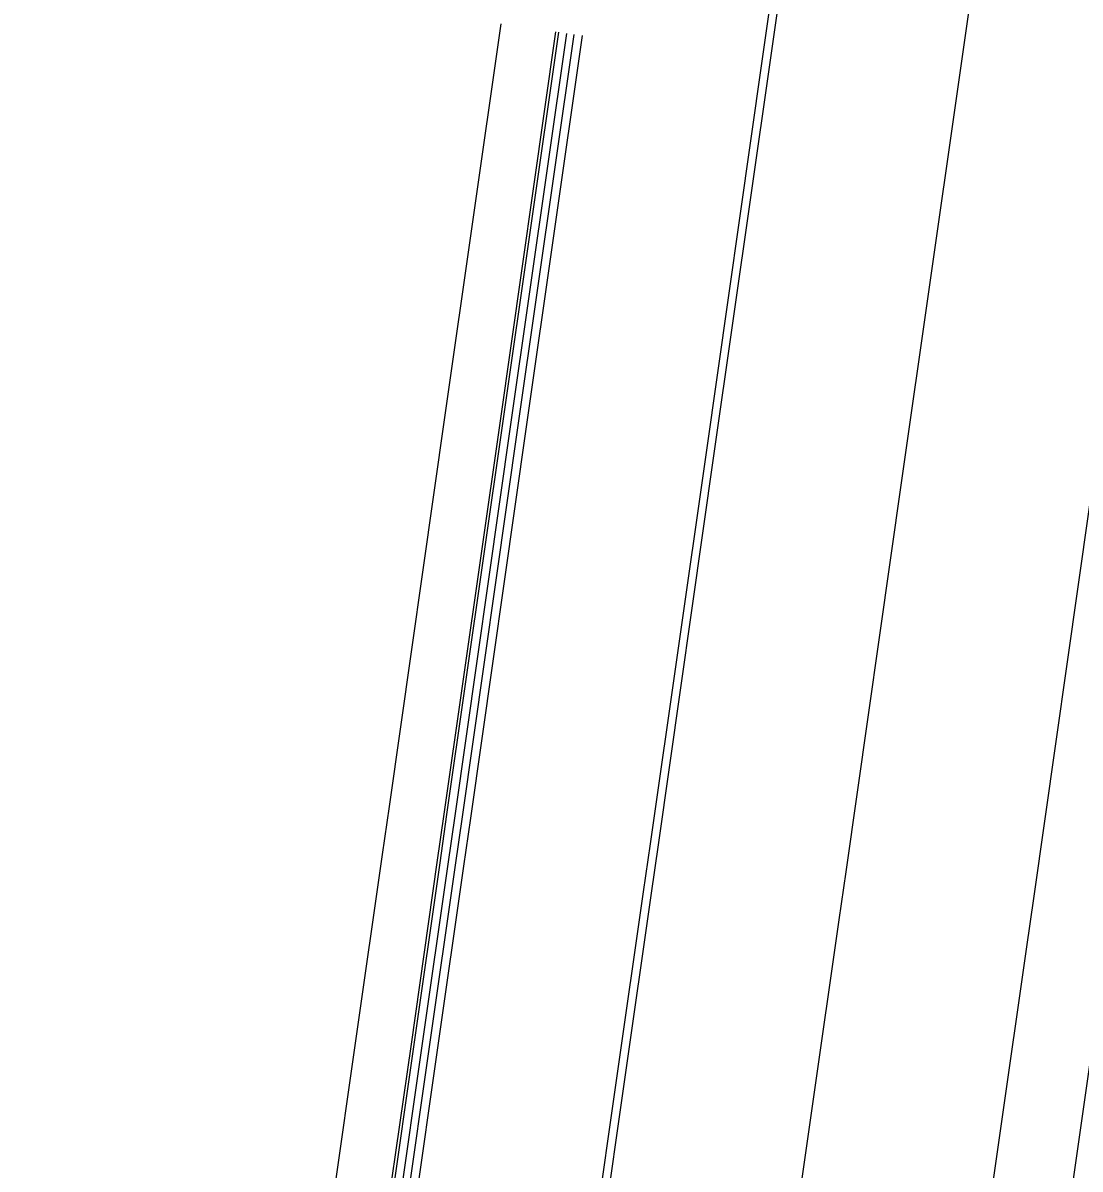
# Model space of a CAD drawing. Extents: x 1797478 to 1804836, y 246529 to 250952.
# Drawn here: x 1797877 to 1797943.9, y 249574.1 to 249646.6 of the extents above; entities that cross this region are included whole.
import ezdxf

# ---------------------------------------------------------------- set-up
doc = ezdxf.new("R2010")
doc.units = 0
for name, color, linetype in [('1', 7, 'Continuous'), ('EDPV-LINE', 7, 'Continuous'), ('SHDR-UPAV', 7, 'Continuous')]:
    doc.layers.add(name, color=color, linetype=linetype)

msp = doc.modelspace()

# ---------------------------------------------------------------- linework, layer by layer
for points in [[(1797895.498, 249446.21), (1797899.034, 249470.959), (1797899.553, 249474.589), (1797902.57, 249495.707), (1797906.106, 249520.456), (1797909.643, 249545.205), (1797913.179, 249569.953), (1797914.637, 249580.158), (1797916.281, 249591.653), (1797916.717, 249594.702), (1797920.256, 249619.45), (1797923.795, 249644.198), (1797926.013, 249659.709), (1797927.334, 249668.946), (1797927.736, 249671.756), (1797930.873, 249693.695)], [(1797896.004, 249446.138), (1797899.54, 249470.886), (1797900.059, 249474.516), (1797903.076, 249495.635), (1797906.612, 249520.384), (1797910.149, 249545.132), (1797913.685, 249569.881), (1797915.143, 249580.086), (1797916.785, 249591.581), (1797917.221, 249594.63), (1797920.757, 249619.378), (1797924.293, 249644.127), (1797926.51, 249659.638), (1797927.829, 249668.876), (1797928.231, 249671.685), (1797931.366, 249693.624)], [(1797896.004, 249446.138), (1797899.54, 249470.886), (1797900.059, 249474.516), (1797903.076, 249495.635), (1797906.612, 249520.384), (1797910.149, 249545.132), (1797913.685, 249569.881), (1797915.143, 249580.086), (1797916.785, 249591.581), (1797917.221, 249594.63), (1797920.757, 249619.378), (1797924.293, 249644.127), (1797926.51, 249659.638), (1797927.829, 249668.876), (1797928.231, 249671.685), (1797931.366, 249693.624)], [(1797879.594, 249246.451), (1797883.13, 249271.2), (1797886.666, 249295.949), (1797890.203, 249320.697), (1797893.739, 249345.446), (1797897.275, 249370.195), (1797900.811, 249394.943), (1797904.347, 249419.692), (1797907.883, 249444.44), (1797911.419, 249469.189), (1797911.938, 249472.819), (1797914.956, 249493.938), (1797918.492, 249518.686), (1797922.028, 249543.435), (1797925.564, 249568.184), (1797927.022, 249578.389), (1797928.665, 249589.883), (1797929.1, 249592.932), (1797932.636, 249617.681), (1797936.173, 249642.43), (1797938.389, 249657.941), (1797939.709, 249667.178), (1797940.11, 249669.988), (1797943.245, 249691.927)], [(1797879.594, 249246.451), (1797883.13, 249271.2), (1797886.666, 249295.949), (1797890.203, 249320.697), (1797893.739, 249345.446), (1797897.275, 249370.195), (1797900.811, 249394.943), (1797904.347, 249419.692), (1797907.883, 249444.44), (1797911.419, 249469.189), (1797911.938, 249472.819), (1797914.956, 249493.938), (1797918.492, 249518.686), (1797922.028, 249543.435), (1797925.564, 249568.184), (1797927.022, 249578.389), (1797928.665, 249589.883), (1797929.1, 249592.932), (1797932.636, 249617.681), (1797936.173, 249642.43), (1797938.389, 249657.941), (1797939.709, 249667.178), (1797940.11, 249669.988), (1797943.245, 249691.927)], [(1797879.594, 249246.451), (1797883.13, 249271.2), (1797886.666, 249295.949), (1797890.203, 249320.697), (1797893.739, 249345.446), (1797897.275, 249370.195), (1797900.811, 249394.943), (1797904.347, 249419.692), (1797907.883, 249444.44), (1797911.419, 249469.189), (1797911.938, 249472.819), (1797914.956, 249493.938), (1797918.492, 249518.686), (1797922.028, 249543.435), (1797925.564, 249568.184), (1797927.022, 249578.389), (1797928.665, 249589.883), (1797929.1, 249592.932), (1797932.636, 249617.681), (1797936.173, 249642.43), (1797938.389, 249657.941), (1797939.709, 249667.178), (1797940.11, 249669.988), (1797943.245, 249691.927)], [(1797879.594, 249246.451), (1797883.13, 249271.2), (1797886.666, 249295.949), (1797890.203, 249320.697), (1797893.739, 249345.446), (1797897.275, 249370.195), (1797900.811, 249394.943), (1797904.347, 249419.692), (1797907.883, 249444.44), (1797911.419, 249469.189), (1797911.938, 249472.819), (1797914.956, 249493.938), (1797918.492, 249518.686), (1797922.028, 249543.435), (1797925.564, 249568.184), (1797927.022, 249578.389), (1797928.665, 249589.883), (1797929.1, 249592.932), (1797932.636, 249617.681), (1797936.173, 249642.43), (1797938.389, 249657.941), (1797939.709, 249667.178), (1797940.11, 249669.988), (1797943.245, 249691.927)], [(1797891.473, 249244.754), (1797895.01, 249269.503), (1797898.546, 249294.251), (1797902.082, 249319), (1797905.618, 249343.749), (1797909.154, 249368.497), (1797912.69, 249393.246), (1797916.227, 249417.994), (1797919.763, 249442.743), (1797923.299, 249467.492), (1797923.817, 249471.122), (1797926.835, 249492.24), (1797930.371, 249516.989), (1797933.907, 249541.738), (1797937.443, 249566.486), (1797938.902, 249576.691), (1797940.544, 249588.186), (1797940.98, 249591.235), (1797944.516, 249615.984), (1797948.052, 249640.732), (1797950.268, 249656.243), (1797951.588, 249665.481), (1797951.99, 249668.29), (1797955.124, 249690.23)], [(1797891.473, 249244.754), (1797895.01, 249269.503), (1797898.546, 249294.251), (1797902.082, 249319), (1797905.618, 249343.749), (1797909.154, 249368.497), (1797912.69, 249393.246), (1797916.227, 249417.994), (1797919.763, 249442.743), (1797923.299, 249467.492), (1797923.817, 249471.122), (1797926.835, 249492.24), (1797930.371, 249516.989), (1797933.907, 249541.738), (1797937.443, 249566.486), (1797938.902, 249576.691), (1797940.544, 249588.186), (1797940.98, 249591.235), (1797944.516, 249615.984), (1797948.052, 249640.732), (1797950.268, 249656.243), (1797951.588, 249665.481), (1797951.99, 249668.29), (1797955.124, 249690.23)], [(1797891.473, 249244.754), (1797895.01, 249269.503), (1797898.546, 249294.251), (1797902.082, 249319), (1797905.618, 249343.749), (1797909.154, 249368.497), (1797912.69, 249393.246), (1797916.227, 249417.994), (1797919.763, 249442.743), (1797923.299, 249467.492), (1797923.817, 249471.122), (1797926.835, 249492.24), (1797930.371, 249516.989), (1797933.907, 249541.738), (1797937.443, 249566.486), (1797938.902, 249576.691), (1797940.544, 249588.186), (1797940.98, 249591.235), (1797944.516, 249615.984), (1797948.052, 249640.732), (1797950.268, 249656.243), (1797951.588, 249665.481), (1797951.99, 249668.29), (1797955.124, 249690.23)], [(1797891.473, 249244.754), (1797895.01, 249269.503), (1797898.546, 249294.251), (1797902.082, 249319), (1797905.618, 249343.749), (1797909.154, 249368.497), (1797912.69, 249393.246), (1797916.227, 249417.994), (1797919.763, 249442.743), (1797923.299, 249467.492), (1797923.817, 249471.122), (1797926.835, 249492.24), (1797930.371, 249516.989), (1797933.907, 249541.738), (1797937.443, 249566.486), (1797938.902, 249576.691), (1797940.544, 249588.186), (1797940.98, 249591.235), (1797944.516, 249615.984), (1797948.052, 249640.732), (1797950.268, 249656.243), (1797951.588, 249665.481), (1797951.99, 249668.29), (1797955.124, 249690.23)], [(1797896.423, 249244.047), (1797899.959, 249268.795), (1797903.495, 249293.544), (1797907.032, 249318.293), (1797910.568, 249343.041), (1797914.104, 249367.79), (1797917.64, 249392.539), (1797921.176, 249417.287), (1797924.712, 249442.036), (1797928.249, 249466.785), (1797928.767, 249470.414), (1797931.785, 249491.533), (1797935.321, 249516.282), (1797938.857, 249541.03), (1797942.393, 249565.779), (1797943.851, 249575.984), (1797945.494, 249587.479), (1797945.929, 249590.528), (1797949.466, 249615.276), (1797953.002, 249640.025), (1797955.218, 249655.536), (1797956.538, 249664.774), (1797956.939, 249667.583), (1797960.074, 249689.522)], [(1797850.794, 249225.312), (1797854.33, 249250.061), (1797857.866, 249274.81), (1797861.402, 249299.558), (1797864.938, 249324.307), (1797868.475, 249349.056), (1797872.011, 249373.804), (1797875.547, 249398.553), (1797879.083, 249423.302), (1797882.619, 249448.05), (1797886.155, 249472.799), (1797886.674, 249476.429), (1797889.692, 249497.548), (1797893.228, 249522.296), (1797896.764, 249547.045), (1797900.3, 249571.794), (1797901.758, 249581.998), (1797903.4, 249593.493), (1797903.836, 249596.542), (1797907.372, 249621.291), (1797910.908, 249646.039)], [(1797851.309, 249225.239), (1797854.845, 249249.987), (1797858.382, 249274.736), (1797861.918, 249299.485), (1797865.454, 249324.233), (1797868.99, 249348.982), (1797872.526, 249373.731), (1797876.062, 249398.479), (1797879.599, 249423.228), (1797883.135, 249447.977), (1797886.671, 249472.725), (1797887.189, 249476.355), (1797890.207, 249497.474), (1797893.743, 249522.223), (1797897.279, 249546.971), (1797900.815, 249571.72), (1797902.274, 249581.925), (1797903.916, 249593.419), (1797904.352, 249596.469), (1797907.888, 249621.217), (1797911.424, 249645.966)], [(1797851.767, 249225.173), (1797855.303, 249249.922), (1797858.839, 249274.671), (1797862.375, 249299.419), (1797865.911, 249324.168), (1797869.447, 249348.917), (1797872.984, 249373.665), (1797876.52, 249398.414), (1797880.056, 249423.163), (1797883.592, 249447.911), (1797887.128, 249472.66), (1797887.647, 249476.29), (1797890.664, 249497.409), (1797894.201, 249522.157), (1797897.737, 249546.906), (1797901.273, 249571.655), (1797902.731, 249581.859), (1797904.373, 249593.354), (1797904.809, 249596.403), (1797908.345, 249621.152), (1797911.881, 249645.9)]]:
    msp.add_lwpolyline(points)
at = {"layer": '1'}
msp.add_lwpolyline([(1797879.594, 249246.451), (1797883.13, 249271.2), (1797886.666, 249295.949), (1797890.203, 249320.697), (1797893.739, 249345.446), (1797897.275, 249370.195), (1797900.811, 249394.943), (1797904.347, 249419.692), (1797907.883, 249444.44), (1797911.419, 249469.189), (1797911.938, 249472.819), (1797914.956, 249493.938), (1797918.492, 249518.686), (1797922.028, 249543.435), (1797925.564, 249568.184), (1797927.022, 249578.389), (1797928.665, 249589.883), (1797929.1, 249592.932), (1797932.636, 249617.681), (1797936.173, 249642.43), (1797938.389, 249657.941), (1797939.709, 249667.178), (1797940.11, 249669.988), (1797943.245, 249691.927)], dxfattribs=at)
at = {"layer": 'EDPV-LINE'}
for points in [[(1797896.004, 249446.138), (1797899.54, 249470.886), (1797900.059, 249474.516), (1797903.076, 249495.635), (1797906.612, 249520.384), (1797910.149, 249545.132), (1797913.685, 249569.881), (1797915.143, 249580.086), (1797916.785, 249591.581), (1797917.221, 249594.63), (1797920.757, 249619.378), (1797924.293, 249644.127), (1797926.51, 249659.638), (1797927.829, 249668.876), (1797928.231, 249671.685), (1797931.366, 249693.624)], [(1797896.004, 249446.138), (1797899.54, 249470.886), (1797900.059, 249474.516), (1797903.076, 249495.635), (1797906.612, 249520.384), (1797910.149, 249545.132), (1797913.685, 249569.881), (1797915.143, 249580.086), (1797916.785, 249591.581), (1797917.221, 249594.63), (1797920.757, 249619.378), (1797924.293, 249644.127), (1797926.51, 249659.638), (1797927.829, 249668.876), (1797928.231, 249671.685), (1797931.366, 249693.624)], [(1797896.004, 249446.138), (1797899.54, 249470.886), (1797900.059, 249474.516), (1797903.076, 249495.635), (1797906.612, 249520.384), (1797910.149, 249545.132), (1797913.685, 249569.881), (1797915.143, 249580.086), (1797916.785, 249591.581), (1797917.221, 249594.63), (1797920.757, 249619.378), (1797924.293, 249644.127), (1797926.51, 249659.638), (1797927.829, 249668.876), (1797928.231, 249671.685), (1797931.366, 249693.624)], [(1797891.473, 249244.754), (1797895.01, 249269.503), (1797898.546, 249294.251), (1797902.082, 249319), (1797905.618, 249343.749), (1797909.154, 249368.497), (1797912.69, 249393.246), (1797916.227, 249417.994), (1797919.763, 249442.743), (1797923.299, 249467.492), (1797923.817, 249471.122), (1797926.835, 249492.24), (1797930.371, 249516.989), (1797933.907, 249541.738), (1797937.443, 249566.486), (1797938.902, 249576.691), (1797940.544, 249588.186), (1797940.98, 249591.235), (1797944.516, 249615.984), (1797948.052, 249640.732), (1797950.268, 249656.243), (1797951.588, 249665.481), (1797951.99, 249668.29), (1797955.124, 249690.23)], [(1797891.473, 249244.754), (1797895.01, 249269.503), (1797898.546, 249294.251), (1797902.082, 249319), (1797905.618, 249343.749), (1797909.154, 249368.497), (1797912.69, 249393.246), (1797916.227, 249417.994), (1797919.763, 249442.743), (1797923.299, 249467.492), (1797923.817, 249471.122), (1797926.835, 249492.24), (1797930.371, 249516.989), (1797933.907, 249541.738), (1797937.443, 249566.486), (1797938.902, 249576.691), (1797940.544, 249588.186), (1797940.98, 249591.235), (1797944.516, 249615.984), (1797948.052, 249640.732), (1797950.268, 249656.243), (1797951.588, 249665.481), (1797951.99, 249668.29), (1797955.124, 249690.23)], [(1797864.179, 249223.4), (1797867.715, 249248.149), (1797871.251, 249272.897), (1797874.787, 249297.646), (1797878.323, 249322.395), (1797881.859, 249347.143), (1797885.395, 249371.892), (1797888.932, 249396.641), (1797892.468, 249421.389), (1797896.004, 249446.138), (1797899.54, 249470.886), (1797900.059, 249474.516), (1797903.076, 249495.635), (1797906.612, 249520.384), (1797910.149, 249545.132), (1797913.685, 249569.881), (1797915.143, 249580.086), (1797916.785, 249591.581), (1797917.221, 249594.63), (1797920.757, 249619.378), (1797924.293, 249644.127)]]:
    msp.add_lwpolyline(points, dxfattribs=at)
at = {"layer": 'SHDR-UPAV'}
for points in [[(1797847.151, 249225.833), (1797850.688, 249250.582), (1797854.224, 249275.33), (1797857.76, 249300.079), (1797861.296, 249324.827), (1797864.832, 249349.576), (1797868.368, 249374.325), (1797871.905, 249399.073), (1797875.441, 249423.822), (1797878.977, 249448.571), (1797882.513, 249473.319), (1797883.032, 249476.949), (1797886.049, 249498.068), (1797889.585, 249522.817), (1797893.122, 249547.565), (1797896.658, 249572.314), (1797898.116, 249582.519), (1797899.758, 249594.014), (1797900.194, 249597.063), (1797903.73, 249621.811), (1797907.266, 249646.56)], [(1797850.616, 249225.338), (1797854.152, 249250.086), (1797857.689, 249274.835), (1797861.225, 249299.584), (1797864.761, 249324.332), (1797868.297, 249349.081), (1797871.833, 249373.83), (1797875.369, 249398.578), (1797878.906, 249423.327), (1797882.442, 249448.076), (1797885.978, 249472.824), (1797886.497, 249476.454), (1797889.514, 249497.573), (1797893.05, 249522.322), (1797896.586, 249547.07), (1797900.123, 249571.819), (1797901.581, 249582.024), (1797903.223, 249593.518), (1797903.659, 249596.568), (1797907.195, 249621.316), (1797910.731, 249646.065)], [(1797852.299, 249225.097), (1797855.835, 249249.846), (1797859.371, 249274.595), (1797862.908, 249299.343), (1797866.444, 249324.092), (1797869.98, 249348.841), (1797873.516, 249373.589), (1797877.052, 249398.338), (1797880.588, 249423.087), (1797884.125, 249447.835), (1797887.661, 249472.584), (1797888.179, 249476.214), (1797891.197, 249497.332), (1797894.733, 249522.081), (1797898.269, 249546.83), (1797901.805, 249571.578), (1797903.264, 249581.783), (1797904.906, 249593.278), (1797905.342, 249596.327), (1797908.878, 249621.076), (1797912.414, 249645.824)], [(1797852.299, 249225.097), (1797855.835, 249249.846), (1797859.371, 249274.595), (1797862.908, 249299.343), (1797866.444, 249324.092), (1797869.98, 249348.841), (1797873.516, 249373.589), (1797877.052, 249398.338), (1797880.588, 249423.087), (1797884.125, 249447.835), (1797887.661, 249472.584), (1797888.179, 249476.214), (1797891.197, 249497.332), (1797894.733, 249522.081), (1797898.269, 249546.83), (1797901.805, 249571.578), (1797903.264, 249581.783), (1797904.906, 249593.278), (1797905.342, 249596.327), (1797908.878, 249621.076), (1797912.414, 249645.824)]]:
    msp.add_lwpolyline(points, dxfattribs=at)

doc.saveas('drawing.dxf')
